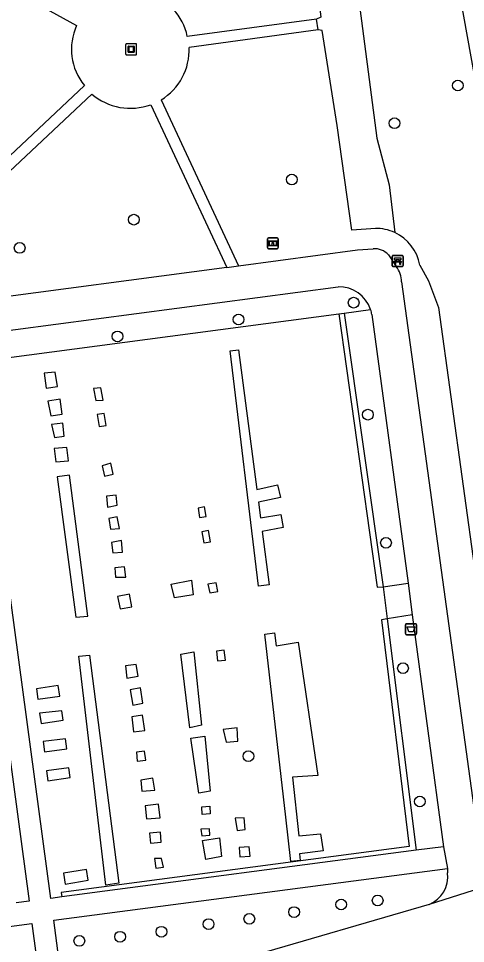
# Model space of a CAD drawing. Extents: x 162157 to 163165, y 378998 to 380775.
# Drawn here: x 162510.2 to 162550.8, y 380003.6 to 380087.7 of the extents above; entities that cross this region are included whole.
import ezdxf

# ---------------------------------------------------------------- set-up
doc = ezdxf.new("R2010")
doc.units = 0
for name, color, linetype in [('IMGEO_Afvalbak', 7, 'Continuous'), ('IMGEO_Bank', 7, 'Continuous'), ('IMGEO_Boom', 7, 'Continuous'), ('IMGEO_Groenvoorziening', 7, 'Continuous'), ('IMGEO_Haag', 7, 'Continuous'), ('IMGEO_Hek', 7, 'Continuous'), ('IMGEO_Informatiebord', 7, 'Continuous'), ('IMGEO_Kunstobject', 7, 'Continuous'), ('IMGEO_Voetpad_halfverhard', 7, 'Continuous'), ('IMGEO_Voetpad_open', 7, 'Continuous')]:
    doc.layers.add(name, color=color, linetype=linetype)

msp = doc.modelspace()

# ---------------------------------------------------------------- linework, layer by layer
at = {"layer": 'IMGEO_Afvalbak'}
for p, q in [((162545.381, 380031.804), (162545.381, 380032.604)), ((162545.381, 380032.604), (162545.381, 380031.804)), ((162545.481, 380032.704), (162546.271, 380032.704)), ((162546.271, 380032.704), (162545.481, 380032.704)), ((162546.371, 380032.604), (162546.371, 380031.804)), ((162546.371, 380031.804), (162546.371, 380032.604)), ((162546.271, 380031.704), (162545.481, 380031.704)), ((162545.481, 380031.704), (162546.271, 380031.704))]:
    msp.add_line(p, q, dxfattribs=at)
msp.add_lwpolyline([(162545.524, 380032.418), (162546.228, 380032.418), (162546.079, 380031.948), (162545.673, 380031.948), (162545.524, 380032.418)], dxfattribs=at)
for centre, start, end in [((162545.481, 380032.604), 90, 180), ((162545.481, 380032.604), 90, 180), ((162546.271, 380032.604), 0, 90), ((162546.271, 380032.604), 360, 90), ((162545.481, 380031.804), 180, 270), ((162545.481, 380031.804), 180, 270), ((162546.271, 380031.804), 270, 0), ((162546.271, 380031.804), 270, 0)]:
    msp.add_arc(centre, 0.1, start, end, dxfattribs=at)
at = {"layer": 'IMGEO_Bank'}
for p, q in [((162544.166, 380065.248), (162544.166, 380066.089)), ((162544.166, 380066.089), (162544.166, 380065.248)), ((162544.241, 380066.173), (162545.082, 380066.173)), ((162545.082, 380066.173), (162544.241, 380066.173)), ((162545.166, 380066.098), (162545.166, 380065.257)), ((162545.166, 380065.257), (162545.166, 380066.098)), ((162545.091, 380065.173), (162544.25, 380065.173)), ((162544.25, 380065.173), (162545.091, 380065.173)), ((162544.863, 380065.571), (162544.47, 380065.571)), ((162544.475, 380065.679), (162544.475, 380065.785)), ((162544.519, 380065.785), (162544.519, 380065.679)), ((162544.807, 380065.791), (162544.525, 380065.791)), ((162544.525, 380065.673), (162544.807, 380065.673)), ((162544.813, 380065.679), (162544.813, 380065.785)), ((162544.857, 380065.785), (162544.857, 380065.679))]:
    msp.add_line(p, q, dxfattribs=at)
for points in [[(162544.469, 380065.791), (162544.383, 380065.791), (162544.383, 380065.952), (162544.946, 380065.952), (162544.946, 380065.791), (162544.863, 380065.791)], [(162544.413, 380065.571), (162544.271, 380065.571), (162544.383, 380065.673), (162544.469, 380065.673)], [(162544.463, 380065.564), (162544.463, 380065.357), (162544.42, 380065.357), (162544.42, 380065.564)], [(162544.863, 380065.673), (162544.946, 380065.673), (162545.058, 380065.571), (162544.919, 380065.571)], [(162544.913, 380065.564), (162544.913, 380065.357), (162544.869, 380065.357), (162544.869, 380065.564)]]:
    msp.add_lwpolyline(points, dxfattribs=at)
for centre, radius, start, end in [((162544.244, 380066.095), 0.0779, 92.4484, 184.28452), ((162544.244, 380066.095), 0.0779, 92.4484, 184.28452), ((162545.088, 380066.095), 0.0779, 2.4484, 94.28452), ((162545.088, 380066.095), 0.0779, 2.4484, 94.28452), ((162544.244, 380065.251), 0.0779, 182.4484, 274.28452), ((162544.244, 380065.251), 0.0779, 182.4484, 274.28452), ((162544.413, 380065.564), 0.00671, 2.89567, 87.10433), ((162544.47, 380065.564), 0.00671, 92.89567, 177.10433), ((162544.468, 380065.784), 0.00671, 2.89567, 87.10433), ((162544.468, 380065.68), 0.00671, 272.89567, 357.10433), ((162544.525, 380065.784), 0.00671, 92.89567, 177.10433), ((162544.525, 380065.68), 0.00671, 182.89567, 267.10433), ((162544.807, 380065.784), 0.00671, 2.89567, 87.10433), ((162544.807, 380065.68), 0.00671, 272.89567, 357.10433), ((162544.864, 380065.784), 0.00671, 92.89567, 177.10433), ((162544.864, 380065.68), 0.00671, 182.89567, 267.10433), ((162544.862, 380065.564), 0.00671, 2.89567, 87.10433), ((162544.919, 380065.564), 0.00671, 92.89567, 177.10433), ((162545.088, 380065.251), 0.0779, 272.4484, 4.28452), ((162545.088, 380065.251), 0.0779, 272.4484, 4.28452)]:
    msp.add_arc(centre, radius, start, end, dxfattribs=at)
at = {"layer": 'IMGEO_Boom'}
for centre in [(162550.147, 380081.63), (162544.382, 380078.201), (162535.041, 380073.08), (162520.663, 380069.433), (162510.278, 380066.862), (162540.665, 380061.886), (162530.193, 380060.357), (162519.18, 380058.822), (162541.962, 380051.707), (162543.608, 380040.054), (162545.156, 380028.661), (162531.09, 380020.659), (162546.686, 380016.536), (162542.851, 380007.541), (162539.529, 380007.174), (162531.177, 380005.868), (162535.244, 380006.486), (162527.467, 380005.392), (162519.414, 380004.241), (162523.176, 380004.698), (162515.703, 380003.867)]:
    msp.add_circle(centre, 0.489, dxfattribs=at)
at = {"layer": 'IMGEO_Groenvoorziening'}
for points in [[(162510.391, 380135.547), (162510.326, 380135.982), (162508.266, 380136.593), (162506.171, 380136.479), (162506.065, 380137.926), (162507.522, 380137.991), (162513.395, 380139.13), (162517.255, 380139.697), (162522.638, 380139.909), (162530.216, 380140.794), (162534.498, 380140.981), (162536.56, 380133.67), (162538.7, 380118.349), (162537.18, 380116.32), (162539.918, 380094.641), (162540.434, 380094.728), (162542.778, 380076.837), (162543.884, 380072.593), (162544.398, 380068.262)], [(162525.325, 380105.049), (162534.12, 380106.798), (162534.844, 380103.578), (162535.658, 380098.596), (162536.352, 380098.602), (162537.667, 380087.836), (162537.281, 380087.668)], [(162542.638, 380068.637), (162540.5, 380068.493), (162539.155, 380078), (162537.79, 380086.618), (162537.426, 380086.697)], [(162546.694, 380065.309), (162547.466, 380063.866), (162548.39, 380061.445), (162555.125, 380012.725), (162562.863, 380015.299), (162563.634, 380012.87)], [(162506.527, 380056.526), (162539.305, 380060.883)], [(162539.305, 380060.883), (162539.79, 380060.947)], [(162539.305, 380060.883), (162542.795, 380036.009), (162543.346, 380036.066)], [(162539.79, 380060.947), (162542.209, 380061.269)], [(162539.79, 380060.947), (162543.346, 380036.066)], [(162529.423, 380057.514), (162530.202, 380057.602), (162531.849, 380044.888), (162533.749, 380045.319), (162533.998, 380044.187), (162531.995, 380043.755), (162532.182, 380042.311), (162534.032, 380042.634), (162534.246, 380041.437), (162532.341, 380041.088), (162532.971, 380036.22), (162532.004, 380036.101), (162529.423, 380057.514)], [(162512.694, 380054.104), (162513.705, 380054.254), (162513.513, 380055.556), (162512.513, 380055.474), (162512.694, 380054.104)], [(162517.22, 380052.979), (162517.863, 380053.034), (162517.675, 380054.154), (162516.998, 380054.085), (162517.22, 380052.979)], [(162513.111, 380051.587), (162514.145, 380051.763), (162513.976, 380053.105), (162512.83, 380052.942), (162513.111, 380051.587)], [(162517.51, 380050.634), (162518.156, 380050.728), (162517.974, 380051.825), (162517.319, 380051.709), (162517.51, 380050.634)], [(162513.442, 380049.644), (162514.311, 380049.751), (162514.205, 380050.933), (162513.188, 380050.801), (162513.442, 380049.644)], [(162513.563, 380047.413), (162514.709, 380047.507), (162514.576, 380048.73), (162513.415, 380048.639), (162513.563, 380047.413)], [(162517.985, 380046.117), (162518.778, 380046.297), (162518.578, 380047.282), (162517.783, 380047.042), (162517.985, 380046.117)], [(162514.812, 380046.208), (162513.692, 380046.053), (162515.401, 380033.289), (162516.472, 380033.391), (162514.812, 380046.208)], [(162518.275, 380043.295), (162519.151, 380043.474), (162519.048, 380044.385), (162518.171, 380044.304), (162518.275, 380043.295)], [(162527.25, 380042.447), (162527.094, 380043.337), (162526.509, 380043.195), (162526.633, 380042.367), (162527.25, 380042.447)], [(162518.386, 380042.255), (162518.554, 380041.3), (162519.359, 380041.358), (162519.142, 380042.415), (162518.386, 380042.255)], [(162527.64, 380040.157), (162527.461, 380041.168), (162526.862, 380041.053), (162527.029, 380040.065), (162527.64, 380040.157)], [(162519.537, 380040.259), (162518.635, 380040.096), (162518.742, 380039.151), (162519.625, 380039.212), (162519.537, 380040.259)], [(162519.809, 380037.879), (162518.928, 380037.771), (162518.983, 380036.917), (162519.95, 380036.944), (162519.809, 380037.879)], [(162526.068, 380035.323), (162524.378, 380035.045), (162524.075, 380036.281), (162525.901, 380036.662), (162526.068, 380035.323)], [(162528.305, 380035.618), (162528.151, 380036.426), (162527.404, 380036.286), (162527.577, 380035.494), (162528.305, 380035.618)], [(162543.346, 380036.066), (162545.617, 380036.377)], [(162543.346, 380036.066), (162543.728, 380033.155)], [(162519.189, 380035.17), (162519.409, 380034.054), (162520.471, 380034.232), (162520.277, 380035.373), (162519.189, 380035.17)], [(162543.728, 380033.155), (162543.186, 380033.067), (162545.722, 380012.458), (162514.065, 380008.253), (162514.112, 380007.86)], [(162546.004, 380033.502), (162543.728, 380033.155)], [(162543.728, 380033.155), (162546.356, 380012.103)], [(162532.593, 380031.746), (162533.478, 380031.886), (162533.624, 380030.69), (162535.626, 380031.031), (162537.41, 380018.912), (162535.097, 380018.739), (162535.67, 380013.404), (162537.644, 380013.602), (162537.894, 380012.059), (162535.728, 380011.768), (162535.801, 380011.173), (162534.952, 380011.092), (162534.505, 380015.098), (162532.593, 380031.746)], [(162516.626, 380029.833), (162519.304, 380009.114), (162518.105, 380008.937), (162515.662, 380029.736), (162516.626, 380029.833)], [(162526.811, 380023.465), (162525.752, 380023.244), (162524.928, 380029.932), (162526.124, 380030.142), (162526.811, 380023.465)], [(162528.28, 380029.323), (162528.99, 380029.401), (162528.871, 380030.296), (162528.181, 380030.192), (162528.28, 380029.323)], [(162519.903, 380028.859), (162520.039, 380027.764), (162521.073, 380027.928), (162520.863, 380028.981), (162519.903, 380028.859)], [(162511.797, 380026.779), (162511.943, 380025.854), (162513.934, 380026.127), (162513.784, 380027.085), (162511.797, 380026.779)], [(162520.323, 380026.695), (162520.578, 380025.288), (162521.474, 380025.463), (162521.265, 380026.861), (162520.323, 380026.695)], [(162514.103, 380024.793), (162512.081, 380024.554), (162512.232, 380023.619), (162514.226, 380023.924), (162514.103, 380024.793)], [(162520.481, 380024.236), (162520.641, 380022.858), (162521.665, 380022.995), (162521.447, 380024.378), (162520.481, 380024.236)], [(162529.052, 380021.92), (162530.136, 380022.012), (162530.062, 380023.248), (162528.791, 380023.079), (162529.052, 380021.92)], [(162512.423, 380021.978), (162512.538, 380021.062), (162514.556, 380021.324), (162514.443, 380022.243), (162512.423, 380021.978)], [(162527.599, 380017.485), (162526.576, 380017.281), (162525.838, 380022.292), (162527.127, 380022.485), (162527.599, 380017.485)], [(162520.897, 380021.012), (162520.977, 380020.21), (162521.743, 380020.291), (162521.634, 380021.116), (162520.897, 380021.012)], [(162514.858, 380018.707), (162514.754, 380019.6), (162512.73, 380019.32), (162512.838, 380018.429), (162514.858, 380018.707)], [(162522.561, 380017.581), (162522.389, 380018.654), (162521.308, 380018.486), (162521.384, 380017.475), (162522.561, 380017.581)], [(162521.684, 380016.13), (162521.828, 380014.961), (162523.072, 380015.062), (162522.914, 380016.294), (162521.684, 380016.13)], [(162527.595, 380015.431), (162526.876, 380015.363), (162526.852, 380016.063), (162527.591, 380016.102), (162527.595, 380015.431)], [(162530.054, 380013.911), (162530.804, 380013.99), (162530.709, 380015.048), (162529.894, 380015.031), (162530.054, 380013.911)], [(162526.849, 380013.43), (162527.594, 380013.491), (162527.538, 380014.063), (162526.763, 380014.029), (162526.849, 380013.43)], [(162523.078, 380013.736), (162522.099, 380013.672), (162522.187, 380012.736), (162523.138, 380012.844), (162523.078, 380013.736)], [(162528.444, 380013.239), (162528.652, 380011.538), (162527.218, 380011.278), (162526.911, 380012.989), (162528.444, 380013.239)], [(162530.31, 380011.522), (162531.254, 380011.577), (162531.155, 380012.422), (162530.251, 380012.353), (162530.31, 380011.522)], [(162523.178, 380011.363), (162522.56, 380011.342), (162522.679, 380010.479), (162523.356, 380010.568), (162523.178, 380011.363)], [(162514.253, 380010.011), (162514.406, 380009.011), (162516.521, 380009.377), (162516.355, 380010.362), (162514.253, 380010.011)]]:
    msp.add_lwpolyline(points, dxfattribs=at)
for centre, radius, start, end in [((162542.691, 380064.568), 4.069, 65.19835, 90.74557), ((162542.697, 380064.57), 4.065, 10.46878, 65.26238)]:
    msp.add_arc(centre, radius, start, end, dxfattribs=at)
at = {"layer": 'IMGEO_Haag'}
msp.add_lwpolyline([(162434.018, 380148.502), (162500, 380145.569), (162540.141, 380143.694), (162548.501, 380099.916), (162555.349, 380061.863), (162564.602, 380013.135)], dxfattribs=at)
at = {"layer": 'IMGEO_Hek'}
msp.add_lwpolyline([(162392.372, 380150.353), (162434.018, 380148.502), (162500, 380145.569), (162540.141, 380143.694), (162548.501, 380099.916), (162555.349, 380061.863), (162564.602, 380013.135)], dxfattribs=at)
at = {"layer": 'IMGEO_Informatiebord'}
for p, q in [((162532.815, 380066.889), (162532.815, 380067.689)), ((162532.815, 380067.689), (162532.815, 380066.889)), ((162532.915, 380067.789), (162533.705, 380067.789)), ((162533.705, 380067.789), (162532.915, 380067.789)), ((162533.805, 380067.689), (162533.805, 380066.889)), ((162533.805, 380066.889), (162533.805, 380067.689)), ((162533.705, 380066.789), (162532.915, 380066.789)), ((162532.915, 380066.789), (162533.705, 380066.789))]:
    msp.add_line(p, q, dxfattribs=at)
for points in [[(162532.916, 380067.521), (162533.704, 380067.521), (162533.704, 380067.057), (162532.916, 380067.057), (162532.916, 380067.521)], [(162532.981, 380067.456), (162532.981, 380067.122), (162533.256, 380067.122), (162533.257, 380067.335), (162533.361, 380067.336), (162533.362, 380067.122), (162533.639, 380067.122), (162533.639, 380067.456), (162533.363, 380067.456), (162533.363, 380067.376), (162533.257, 380067.376), (162533.257, 380067.456), (162532.981, 380067.456)]]:
    msp.add_lwpolyline(points, dxfattribs=at)
for centre, start, end in [((162532.915, 380067.689), 90, 180), ((162532.915, 380067.689), 90, 180), ((162533.705, 380067.689), 0, 90), ((162533.705, 380067.689), 360, 90), ((162532.915, 380066.889), 180, 270), ((162532.915, 380066.889), 180, 270), ((162533.705, 380066.889), 270, 0), ((162533.705, 380066.889), 270, 0)]:
    msp.add_arc(centre, 0.1, start, end, dxfattribs=at)
at = {"layer": 'IMGEO_Kunstobject'}
for p, q in [((162519.921, 380085.34), (162519.921, 380084.499)), ((162519.921, 380085.34), (162519.921, 380084.499)), ((162520.837, 380085.424), (162519.996, 380085.424)), ((162520.837, 380085.424), (162519.996, 380085.424)), ((162520.921, 380084.508), (162520.921, 380085.349)), ((162520.921, 380084.508), (162520.921, 380085.349)), ((162520.005, 380084.424), (162520.846, 380084.424)), ((162520.005, 380084.424), (162520.846, 380084.424)), ((162520.135, 380084.688), (162520.135, 380085.162)), ((162520.185, 380085.212), (162520.659, 380085.212)), ((162520.659, 380084.638), (162520.185, 380084.638)), ((162520.215, 380085.112), (162520.215, 380084.738)), ((162520.609, 380085.132), (162520.235, 380085.132)), ((162520.235, 380084.718), (162520.609, 380084.718)), ((162520.629, 380084.738), (162520.629, 380085.112)), ((162520.709, 380085.162), (162520.709, 380084.688))]:
    msp.add_line(p, q, dxfattribs=at)
for centre, radius, start, end in [((162519.999, 380085.346), 0.0779, 92.4484, 184.28452), ((162519.999, 380085.346), 0.0779, 92.4484, 184.28452), ((162520.843, 380085.346), 0.0779, 2.4484, 94.28452), ((162520.843, 380085.346), 0.0779, 2.4484, 94.28452), ((162519.999, 380084.502), 0.0779, 182.4484, 274.28452), ((162519.999, 380084.502), 0.0779, 182.4484, 274.28452), ((162520.185, 380085.162), 0.05, 90, 180), ((162520.185, 380084.688), 0.05, 180, 270), ((162520.235, 380085.112), 0.02, 90, 180), ((162520.235, 380084.738), 0.02, 180, 270), ((162520.609, 380085.112), 0.02, 360, 90), ((162520.609, 380084.738), 0.02, 270, 0), ((162520.659, 380085.162), 0.05, 360, 90), ((162520.659, 380084.688), 0.05, 270, 0), ((162520.843, 380084.502), 0.0779, 272.4484, 4.28452), ((162520.843, 380084.502), 0.0779, 272.4484, 4.28452)]:
    msp.add_arc(centre, radius, start, end, dxfattribs=at)
at = {"layer": 'IMGEO_Voetpad_halfverhard'}
for points in [[(162504.647, 380070.816), (162501.397, 380094.817), (162515.453, 380087.078)], [(162537.281, 380087.668), (162525.526, 380086.091)], [(162537.426, 380086.697), (162537.281, 380087.668)], [(162537.426, 380086.697), (162525.685, 380085.092)], [(162516.161, 380081.633), (162504.647, 380070.816)], [(162505.768, 380061.995), (162504.789, 380069.557), (162516.834, 380080.849)], [(162523.147, 380080.323), (162530.178, 380065.244)], [(162522.214, 380079.884), (162529.141, 380065.084)], [(162514.112, 380007.86), (162513.114, 380007.729), (162506.527, 380056.526)], [(162504.727, 380054.922), (162511.137, 380007.478), (162509.948, 380007.323)], [(162546.356, 380012.103), (162514.112, 380007.86)], [(162548.844, 380012.43), (162546.356, 380012.103)], [(162514.588, 379997.596), (162514.279, 379999.035), (162513.384, 380005.741), (162549.199, 380010.452)], [(162482.966, 380001.698), (162511.388, 380005.454), (162512.519, 379997.087)]]:
    msp.add_lwpolyline(points, dxfattribs=at)
for centre, radius, start, end in [((162520.504, 380085.053), 5.128, 11.68131, 74.23982), ((162520.201, 380084.927), 5.212, 155.62501, 219.19192), ((162520.419, 380084.835), 5.273, 301.16161, 2.79573), ((162520.357, 380085.01), 5.452, 229.74857, 289.91363)]:
    msp.add_arc(centre, radius, start, end, dxfattribs=at)
at = {"layer": 'IMGEO_Voetpad_open'}
for points in [[(162530.178, 380065.244), (162541.021, 380066.691), (162542.446, 380066.77)], [(162543.834, 380066.235), (162544.54, 380065.163)], [(162529.141, 380065.084), (162505.768, 380061.995)], [(162529.141, 380065.084), (162530.178, 380065.244)], [(162545.032, 380063.78), (162552.03, 380012.91)], [(162506.199, 380058.959), (162539.259, 380063.314)], [(162542.325, 380060.799), (162545.617, 380036.377)], [(162545.617, 380036.377), (162546.004, 380033.502)], [(162546.004, 380033.502), (162548.844, 380012.43)], [(162548.844, 380012.43), (162549.199, 380010.452)], [(162549.199, 380010.452), (162549.218, 380010.064)], [(162556.197, 380009.943), (162547.53, 380007.164)], [(162547.53, 380007.164), (162514.588, 379997.596)]]:
    msp.add_lwpolyline(points, dxfattribs=at)
for centre, radius, start, end in [((162542.62, 380065.154), 1.626, 41.69695, 96.14507), ((162542.803, 380063.766), 2.229, 0.35596, 38.80991), ((162539.369, 380060.322), 2.994, 18.44102, 92.09801), ((162539.48, 380060.346), 2.881, 9.0437, 18.68432), ((162546.458, 380009.729), 2.78, 292.68126, 6.91402)]:
    msp.add_arc(centre, radius, start, end, dxfattribs=at)

doc.saveas('drawing.dxf')
